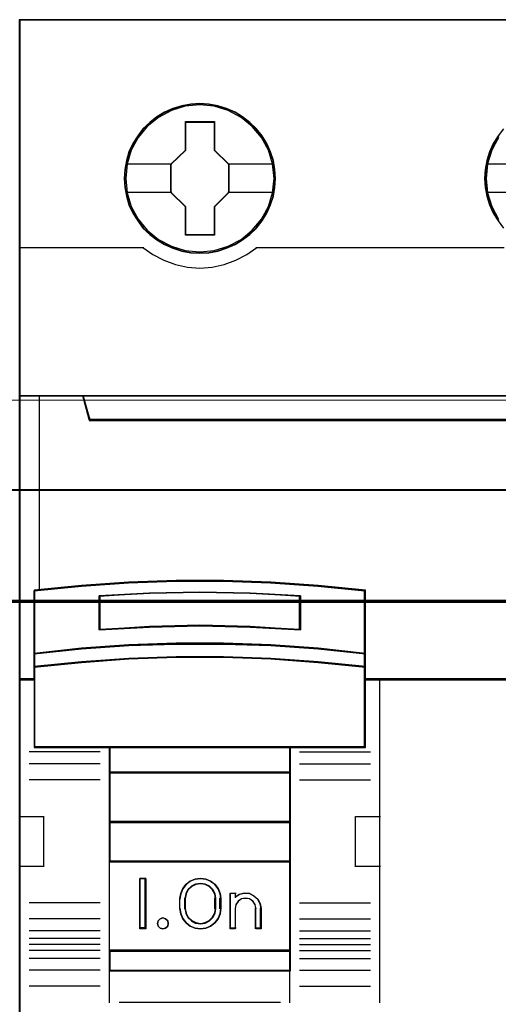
# Model space of a CAD drawing. Header units: millimetres. Extents: x -1290 to 1795, y -4192 to -1311.
# Tile 850 of 1056: x 1453 to 1458, y -2286 to -2276. Entities that reach past the tile are written whole.
import ezdxf

# ---------------------------------------------------------------- set-up
doc = ezdxf.new("R2010")
doc.units = ezdxf.units.MM
doc.layers.add('30', color=7, linetype='Continuous')
doc.layers.add('45', color=7, linetype='Continuous')
doc.layers.add('Aparatura', color=7, linetype='Continuous', lineweight=13)

# ---------------------------------------------------------------- blocks, each defined once
blk = doc.blocks.new('*U296')
at = {"layer": '45', "color": 7}
for points in [[(189.646347, -533.484912), (117.625529, -533.484912), (117.625529, -615.513475), (189.646347, -615.513475), (189.646347, -533.484912)], [(189.624863, -533.506458), (117.647013, -533.506458), (117.647013, -615.493725), (189.624863, -615.493725), (189.624863, -533.506458)], [(130.413753, -541.407564), (130.391362, -540.959742), (130.318589, -540.506392), (130.167446, -540.080685), (129.988314, -539.666036), (129.753203, -539.27903), (129.473308, -538.930724), (129.143033, -538.610062), (128.77917, -538.333629), (128.409709, -538.090368), (127.978672, -537.907922), (127.547635, -537.780763), (127.094206, -537.697833), (126.640777, -537.670189), (126.187348, -537.697833), (125.745115, -537.780763), (125.297284, -537.907922), (124.88304, -538.090368), (124.496785, -538.333629), (124.138521, -538.610062), (123.802647, -538.930724), (123.539547, -539.27903), (123.298837, -539.666036), (123.097313, -540.080685), (122.979758, -540.506392), (122.890192, -540.959742), (122.862202, -541.407564), (122.890192, -541.855386), (122.979758, -542.29215), (123.097313, -542.723385), (123.298837, -543.132506), (123.539547, -543.525041), (123.802647, -543.884404), (124.138521, -544.199538), (124.496785, -544.475971), (124.88304, -544.708175), (125.297284, -544.89062), (125.745115, -545.028837), (126.187348, -545.117295), (126.640777, -545.13941), (127.094206, -545.117295), (127.547635, -545.028837), (127.978672, -544.89062), (128.409709, -544.708175), (128.77917, -544.475971), (129.143033, -544.199538), (129.473308, -543.884404), (129.753203, -543.525041), (129.988314, -543.132506), (130.167446, -542.723385), (130.318589, -542.29215), (130.391362, -541.855386), (130.413753, -541.407564)], [(130.413753, -541.407564), (130.391362, -540.959742), (130.318589, -540.506392), (130.167446, -540.080685), (129.988314, -539.666036), (129.753203, -539.27903), (129.473308, -538.930724), (129.143033, -538.610062), (128.77917, -538.333629), (128.409709, -538.090368), (127.978672, -537.907922), (127.547635, -537.780763), (127.094206, -537.697833), (126.640777, -537.670189), (126.187348, -537.697833), (125.745115, -537.780763), (125.297284, -537.907922), (124.88304, -538.090368), (124.496785, -538.333629), (124.138521, -538.610062), (123.802647, -538.930724), (123.539547, -539.27903), (123.298837, -539.666036), (123.097313, -540.080685), (122.979758, -540.506392), (122.890192, -540.959742), (122.862202, -541.407564), (122.890192, -541.855386), (122.979758, -542.29215), (123.097313, -542.723385), (123.298837, -543.132506), (123.539547, -543.525041), (123.802647, -543.884404), (124.138521, -544.199538), (124.496785, -544.475971), (124.88304, -544.708175), (125.297284, -544.89062), (125.745115, -545.028837), (126.187348, -545.117295), (126.640777, -545.13941), (127.094206, -545.117295), (127.547635, -545.028837), (127.978672, -544.89062), (128.409709, -544.708175), (128.77917, -544.475971), (129.143033, -544.199538), (129.473308, -543.884404), (129.753203, -543.525041), (129.988314, -543.132506), (130.167446, -542.723385), (130.318589, -542.29215), (130.391362, -541.855386), (130.413753, -541.407564)], [(125.927782, -538.571523), (127.368706, -538.571523), (127.368706, -539.989584), (128.086343, -540.693076), (128.086343, -542.111137), (127.368706, -542.825707), (127.368706, -544.23269), (125.927782, -544.23269), (125.927782, -542.825707), (125.193193, -542.111137), (125.193193, -540.693076), (125.927782, -539.989584), (125.927782, -538.571523)], [(125.927782, -538.571523), (127.368706, -538.571523), (127.368706, -538.571523), (127.368706, -539.989584), (127.368706, -539.989584), (128.086343, -540.693076), (128.086343, -540.693076), (128.086343, -542.111137), (128.086343, -542.111137), (127.368706, -542.825707), (127.368706, -542.825707), (127.368706, -544.23269), (127.368706, -544.23269), (125.927782, -544.23269), (125.927782, -544.23269), (125.927782, -542.825707), (125.927782, -542.825707), (125.193193, -542.111137), (125.193193, -542.111137), (125.193193, -540.693076), (125.193193, -540.693076), (125.927782, -539.989584), (125.927782, -539.989584), (125.927782, -538.571523), (125.927782, -538.571523)], [(125.938811, -538.591273), (127.359227, -538.591273), (127.359227, -539.99944), (128.06665, -540.698023), (128.06665, -542.10619), (127.359227, -542.815774), (127.359227, -544.212939), (125.938811, -544.212939), (125.938811, -542.815774), (125.214677, -542.10619), (125.214677, -540.698023), (125.938811, -539.99944), (125.938811, -538.591273)], [(186.148976, -553.43511), (121.122419, -553.43511), (120.799457, -552.249534), (117.625529, -552.249534), (117.625529, -566.421303), (118.37168, -566.421303), (118.37168, -565.792672), (118.37168, -565.119927), (118.37168, -561.976771), (120.72707, -561.739656), (123.082459, -561.574227), (125.443416, -561.491512), (127.809942, -561.491512), (130.170899, -561.574227), (132.526288, -561.739656), (134.881677, -561.976771), (134.881677, -565.119927), (134.881677, -565.792672), (134.881677, -566.421303), (135.627829, -566.421303), (188.649141, -566.421303), (188.649141, -552.249534), (186.471937, -552.249534), (186.148976, -553.43511)], [(121.120946, -553.474055), (186.150929, -553.474055), (186.473908, -552.249534), (120.797968, -552.249534), (121.120946, -553.474055)], [(129.155664, -563.785093), (131.665184, -563.920191), (131.665184, -562.225835), (129.155664, -562.090737), (126.634965, -562.045704), (124.131034, -562.090737), (121.621513, -562.225835), (121.621513, -563.920191), (124.131034, -563.785093), (126.634965, -563.728802), (129.155664, -563.785093)], [(132.554323, -564.84231), (130.194039, -564.671226), (127.828175, -564.597089), (125.456732, -564.597089), (123.090868, -564.671226), (120.730584, -564.84231), (118.3703, -565.098936), (118.3703, -565.794678), (120.730584, -565.549458), (123.090868, -565.378374), (125.456732, -565.292832), (127.828175, -565.292832), (130.194039, -565.378374), (132.554323, -565.549458), (134.914607, -565.794678), (134.914607, -565.098936), (132.554323, -564.84231)], [(132.538969, -564.853605), (130.184815, -564.68842), (127.825096, -564.61684), (125.459811, -564.61684), (123.100092, -564.68842), (120.745938, -564.853605), (118.391784, -565.101382), (118.391784, -565.773133), (120.745938, -565.536368), (123.100092, -565.371183), (125.459811, -565.288591), (127.825096, -565.288591), (130.184815, -565.371183), (132.538969, -565.536368), (134.893123, -565.773133), (134.893123, -565.101382), (132.538969, -564.853605)], [(132.538969, -564.853605), (130.184815, -564.68842), (127.825096, -564.61684), (125.459811, -564.61684), (123.100092, -564.68842), (120.745938, -564.853605), (118.391784, -565.101382), (118.391784, -565.773133), (120.745938, -565.536368), (123.100092, -565.371183), (125.459811, -565.288591), (127.825096, -565.288591), (130.184815, -565.371183), (132.538969, -565.536368), (134.893123, -565.773133), (134.893123, -565.101382), (132.538969, -564.853605)], [(122.131131, -569.802203), (131.153776, -569.802203), (134.914607, -569.802203), (134.914607, -566.388165), (134.914607, -565.755318), (132.554323, -565.516613), (130.194039, -565.350075), (127.828175, -565.266806), (125.456732, -565.266806), (123.090868, -565.350075), (120.730584, -565.516613), (118.3703, -565.755318), (118.3703, -566.388165), (118.3703, -569.802203), (122.131131, -569.802203)], [(122.142847, -569.780657), (131.14206, -569.780657), (134.893123, -569.780657), (134.893123, -566.399056), (134.893123, -565.772223), (132.538969, -565.535786), (130.184815, -565.37083), (127.825096, -565.288351), (125.459811, -565.288351), (123.100092, -565.37083), (120.745938, -565.535786), (118.391784, -565.772223), (118.391784, -566.399056), (118.391784, -569.780657), (122.142847, -569.780657)], [(131.163896, -569.759111), (122.121011, -569.759111), (122.121011, -571.066225), (131.163896, -571.066225), (131.163896, -569.759111)], [(131.142412, -569.778861), (122.142495, -569.778861), (122.142495, -571.044679), (131.142412, -571.044679), (131.142412, -569.778861)], [(131.163896, -571.023133), (122.121011, -571.023133), (122.121011, -573.535018), (131.163896, -573.535018), (131.163896, -571.023133)], [(131.142412, -571.044679), (122.142495, -571.044679), (122.142495, -573.513472), (131.142412, -573.513472), (131.142412, -571.044679)], [(131.163896, -573.491926), (122.121011, -573.491926), (122.121011, -575.508256), (131.163896, -575.508256), (131.163896, -573.491926)], [(131.142412, -573.511676), (122.142495, -573.511676), (122.142495, -575.486711), (131.142412, -575.486711), (131.142412, -573.511676)], [(122.121011, -579.950288), (131.163896, -579.950288), (131.163896, -575.465165), (122.121011, -575.465165), (122.121011, -579.950288)], [(123.941762, -576.328793), (123.941762, -578.840678), (123.64636, -578.840678), (123.64636, -576.328793), (123.941762, -576.328793)], [(125.786286, -576.832289), (125.95699, -576.619702), (126.156143, -576.457465), (126.412199, -576.36236), (126.668254, -576.328793), (126.935689, -576.36236), (127.180364, -576.457465), (127.390898, -576.619702), (127.561601, -576.832289), (127.658333, -577.072848), (127.692474, -577.335785), (127.692474, -577.833686), (127.658333, -578.096623), (127.561601, -578.337182), (127.390898, -578.549769), (127.180364, -578.706413), (126.935689, -578.807112), (126.668254, -578.840678), (126.412199, -578.807112), (126.156143, -578.706413), (125.95699, -578.549769), (125.786286, -578.337182), (125.689554, -578.096623), (125.649724, -577.833686), (125.649724, -577.335785), (125.689554, -577.072848), (125.786286, -576.832289)], [(126.04968, -576.878337), (125.940829, -577.091955), (125.894997, -577.33368), (125.894997, -577.833996), (125.940829, -578.0701), (126.04968, -578.278096), (126.22155, -578.446742), (126.433524, -578.55355), (126.668413, -578.592901), (126.914761, -578.55355), (127.126734, -578.446742), (127.298604, -578.278096), (127.407455, -578.0701), (127.44183, -577.833996), (127.44183, -577.33368), (127.407455, -577.091955), (127.298604, -576.878337), (127.126734, -576.709692), (126.914761, -576.608504), (126.668413, -576.574775), (126.433524, -576.608504), (126.22155, -576.709692), (126.04968, -576.878337)], [(128.154375, -578.840678), (128.154375, -577.070329), (128.412181, -577.070329), (128.412181, -577.256385), (128.618425, -577.121072), (128.864772, -577.070329), (129.122578, -577.087243), (129.346009, -577.194366), (129.540796, -577.363508), (129.655376, -577.577754), (129.701208, -577.825828), (129.701208, -578.840678), (129.443402, -578.840678), (129.443402, -577.825828), (129.39757, -577.628496), (129.294448, -577.470631), (129.122578, -577.352232), (128.927791, -577.324042), (128.721547, -577.352232), (128.561135, -577.470631), (128.446555, -577.628496), (128.412181, -577.825828), (128.412181, -578.840678), (128.154375, -578.840678)], [(125.035706, -578.439686), (125.066081, -578.571355), (125.035706, -578.709009), (124.932431, -578.804768), (124.792705, -578.840678), (124.659055, -578.804768), (124.56793, -578.709009), (124.525405, -578.571355), (124.56793, -578.439686), (124.659055, -578.337942), (124.792705, -578.302032), (124.932431, -578.337942), (125.035706, -578.439686)], [(131.163896, -579.907197), (122.121011, -579.907197), (122.121011, -580.944987), (131.163896, -580.944987), (131.163896, -579.907197)], [(131.142412, -579.926947), (122.142495, -579.926947), (122.142495, -580.925237), (131.142412, -580.925237), (131.142412, -579.926947)]]:
    blk.add_lwpolyline(points, close=True, dxfattribs=at)
at = {"layer": '45', "color": 139}
for points in [[(189.646347, -533.484912), (117.625529, -533.484912), (117.625529, -615.513475), (189.646347, -615.513475), (189.646347, -533.484912)], [(130.345721, -541.402106), (130.272944, -540.683004), (130.065807, -540.002622), (129.718713, -539.366492), (129.259653, -538.813336), (128.699825, -538.359748), (128.056021, -538.022323), (127.361834, -537.806592), (126.639654, -537.740213), (125.917475, -537.806592), (125.228886, -538.022323), (124.585082, -538.359748), (124.019655, -538.813336), (123.560596, -539.366492), (123.2191, -540.002622), (123.006365, -540.683004), (122.939186, -541.402106), (123.006365, -542.115678), (123.2191, -542.807123), (123.560596, -543.432189), (124.019655, -543.990877), (124.585082, -544.444465), (125.228886, -544.78189), (125.917475, -544.992089), (126.639654, -545.064), (127.361834, -544.992089), (128.056021, -544.78189), (128.699825, -544.444465), (129.259653, -543.990877), (129.718713, -543.432189), (130.065807, -542.807123), (130.272944, -542.115678), (130.345721, -541.402106)], [(125.066081, -578.571355), (125.035706, -578.439686), (124.932431, -578.337942), (124.792705, -578.302032), (124.659055, -578.337942), (124.56793, -578.439686), (124.525405, -578.571355), (124.56793, -578.709009), (124.659055, -578.804768), (124.792705, -578.840678), (124.932431, -578.804768), (125.035706, -578.709009), (125.066081, -578.571355)]]:
    blk.add_lwpolyline(points, close=True, dxfattribs=at)
at = {"layer": '45', "color": 59}
for points in [[(130.39227, -541.407549), (130.370006, -540.962096), (130.297647, -540.511143), (130.147364, -540.087688), (129.969251, -539.675231), (129.735477, -539.290272), (129.457175, -538.943808), (129.128779, -538.624841), (128.766987, -538.34987), (128.399628, -538.107896), (127.971044, -537.926415), (127.542459, -537.799928), (127.09161, -537.717437), (126.640761, -537.68994), (126.189912, -537.717437), (125.750195, -537.799928), (125.304912, -537.926415), (124.893025, -538.107896), (124.508969, -538.34987), (124.152742, -538.624841), (123.81878, -538.943808), (123.557176, -539.290272), (123.317837, -539.675231), (123.117459, -540.087688), (123.000573, -540.511143), (122.911516, -540.962096), (122.883686, -541.407549), (122.911516, -541.853003), (123.000573, -542.287457), (123.117459, -542.716412), (123.317837, -543.123369), (123.557176, -543.513828), (123.81878, -543.871291), (124.152742, -544.184758), (124.508969, -544.459729), (124.893025, -544.690705), (125.304912, -544.872186), (125.750195, -545.009671), (126.189912, -545.097662), (126.640761, -545.11966), (127.09161, -545.097662), (127.542459, -545.009671), (127.971044, -544.872186), (128.399628, -544.690705), (128.766987, -544.459729), (129.128779, -544.184758), (129.457175, -543.871291), (129.735477, -543.513828), (129.969251, -543.123369), (130.147364, -542.716412), (130.297647, -542.287457), (130.370006, -541.853003), (130.39227, -541.407549)], [(121.120946, -553.474055), (186.150929, -553.474055), (186.473908, -552.249534), (120.797968, -552.249534), (121.120946, -553.474055)], [(130.194039, -564.70588), (132.554323, -564.872795), (134.914607, -565.123167), (134.914607, -561.951788), (132.554323, -561.712543), (130.194039, -561.545629), (127.828175, -561.462171), (125.456732, -561.462171), (123.090868, -561.545629), (120.730584, -561.712543), (118.3703, -561.951788), (118.3703, -565.123167), (120.730584, -564.872795), (123.090868, -564.70588), (125.456732, -564.63355), (127.828175, -564.63355), (130.194039, -564.70588)], [(130.184815, -564.690837), (132.538969, -564.855869), (134.893123, -565.103416), (134.893123, -561.967811), (132.538969, -561.731265), (130.184815, -561.566233), (127.825096, -561.483717), (125.459811, -561.483717), (123.100092, -561.566233), (120.745938, -561.731265), (118.391784, -561.967811), (118.391784, -565.103416), (120.745938, -564.855869), (123.100092, -564.690837), (125.459811, -564.619323), (127.825096, -564.619323), (130.184815, -564.690837)], [(131.665184, -562.225835), (131.665184, -563.920191), (129.155664, -563.785093), (126.634965, -563.728802), (124.131034, -563.785093), (121.621513, -563.920191), (121.621513, -562.225835), (124.131034, -562.090737), (126.634965, -562.045704), (129.155664, -562.090737), (131.665184, -562.225835)], [(129.155664, -563.785093), (131.665184, -563.920191), (131.665184, -562.225835), (129.155664, -562.090737), (126.634965, -562.045704), (124.131034, -562.090737), (121.621513, -562.225835), (121.621513, -563.920191), (124.131034, -563.785093), (126.634965, -563.728802), (129.155664, -563.785093)], [(129.144916, -563.766524), (131.6437, -563.898645), (131.6437, -562.241617), (129.144916, -562.109495), (126.635001, -562.065454), (124.141782, -562.109495), (121.642997, -562.241617), (121.642997, -563.898645), (124.141782, -563.766524), (126.635001, -563.711473), (129.144916, -563.766524)], [(129.144916, -563.766524), (131.6437, -563.898645), (131.6437, -562.241617), (129.144916, -562.109495), (126.635001, -562.065454), (124.141782, -562.109495), (121.642997, -562.241617), (121.642997, -563.898645), (124.141782, -563.766524), (126.635001, -563.711473), (129.144916, -563.766524)], [(132.554323, -564.84231), (130.194039, -564.671226), (127.828175, -564.597089), (125.456732, -564.597089), (123.090868, -564.671226), (120.730584, -564.84231), (118.3703, -565.098936), (118.3703, -565.794678), (120.730584, -565.549458), (123.090868, -565.378374), (125.456732, -565.292832), (127.828175, -565.292832), (130.194039, -565.378374), (132.554323, -565.549458), (134.914607, -565.794678), (134.914607, -565.098936), (132.554323, -564.84231)], [(122.131131, -569.802203), (131.153776, -569.802203), (134.914607, -569.802203), (134.914607, -566.388165), (134.914607, -565.755318), (132.554323, -565.516613), (130.194039, -565.350075), (127.828175, -565.266806), (125.456732, -565.266806), (123.090868, -565.350075), (120.730584, -565.516613), (118.3703, -565.755318), (118.3703, -566.388165), (118.3703, -569.802203), (122.131131, -569.802203)], [(122.142847, -569.780657), (131.14206, -569.780657), (134.893123, -569.780657), (134.893123, -566.399056), (134.893123, -565.772223), (132.538969, -565.535786), (130.184815, -565.37083), (127.825096, -565.288351), (125.459811, -565.288351), (123.100092, -565.37083), (120.745938, -565.535786), (118.391784, -565.772223), (118.391784, -566.399056), (118.391784, -569.780657), (122.142847, -569.780657)], [(131.163896, -569.759111), (122.121011, -569.759111), (122.121011, -571.066225), (131.163896, -571.066225), (131.163896, -569.759111)], [(131.142412, -569.778861), (122.142495, -569.778861), (122.142495, -571.044679), (131.142412, -571.044679), (131.142412, -569.778861)], [(131.163896, -571.023133), (122.121011, -571.023133), (122.121011, -573.535018), (131.163896, -573.535018), (131.163896, -571.023133)], [(131.142412, -571.044679), (122.142495, -571.044679), (122.142495, -573.513472), (131.142412, -573.513472), (131.142412, -571.044679)], [(131.163896, -573.491926), (122.121011, -573.491926), (122.121011, -575.508256), (131.163896, -575.508256), (131.163896, -573.491926)], [(131.142412, -573.511676), (122.142495, -573.511676), (122.142495, -575.486711), (131.142412, -575.486711), (131.142412, -573.511676)], [(122.121011, -579.950288), (131.163896, -579.950288), (131.163896, -575.465165), (122.121011, -575.465165), (122.121011, -579.950288)], [(123.941762, -576.328793), (123.941762, -578.840678), (123.64636, -578.840678), (123.64636, -576.328793), (123.941762, -576.328793)], [(125.786286, -576.832289), (125.95699, -576.619702), (126.156143, -576.457465), (126.412199, -576.36236), (126.668254, -576.328793), (126.935689, -576.36236), (127.180364, -576.457465), (127.390898, -576.619702), (127.561601, -576.832289), (127.658333, -577.072848), (127.692474, -577.335785), (127.692474, -577.833686), (127.658333, -578.096623), (127.561601, -578.337182), (127.390898, -578.549769), (127.180364, -578.706413), (126.935689, -578.807112), (126.668254, -578.840678), (126.412199, -578.807112), (126.156143, -578.706413), (125.95699, -578.549769), (125.786286, -578.337182), (125.689554, -578.096623), (125.649724, -577.833686), (125.649724, -577.335785), (125.689554, -577.072848), (125.786286, -576.832289)], [(126.04968, -576.878337), (125.940829, -577.091955), (125.894997, -577.33368), (125.894997, -577.833996), (125.940829, -578.0701), (126.04968, -578.278096), (126.22155, -578.446742), (126.433524, -578.55355), (126.668413, -578.592901), (126.914761, -578.55355), (127.126734, -578.446742), (127.298604, -578.278096), (127.407455, -578.0701), (127.44183, -577.833996), (127.44183, -577.33368), (127.407455, -577.091955), (127.298604, -576.878337), (127.126734, -576.709692), (126.914761, -576.608504), (126.668413, -576.574775), (126.433524, -576.608504), (126.22155, -576.709692), (126.04968, -576.878337)], [(126.066867, -576.893401), (125.96104, -577.102458), (125.916481, -577.339022), (125.916481, -577.828654), (125.96104, -578.059717), (126.066867, -578.263272), (126.233963, -578.428317), (126.440048, -578.532845), (126.668413, -578.571355), (126.907918, -578.532845), (127.114003, -578.428317), (127.281099, -578.263272), (127.386926, -578.059717), (127.420346, -577.828654), (127.420346, -577.339022), (127.386926, -577.102458), (127.281099, -576.893401), (127.114003, -576.728357), (126.907918, -576.62933), (126.668413, -576.596321), (126.440048, -576.62933), (126.233963, -576.728357), (126.066867, -576.893401)], [(128.154375, -578.840678), (128.154375, -577.070329), (128.412181, -577.070329), (128.412181, -577.256385), (128.618425, -577.121072), (128.864772, -577.070329), (129.122578, -577.087243), (129.346009, -577.194366), (129.540796, -577.363508), (129.655376, -577.577754), (129.701208, -577.825828), (129.701208, -578.840678), (129.443402, -578.840678), (129.443402, -577.825828), (129.39757, -577.628496), (129.294448, -577.470631), (129.122578, -577.352232), (128.927791, -577.324042), (128.721547, -577.352232), (128.561135, -577.470631), (128.446555, -577.628496), (128.412181, -577.825828), (128.412181, -578.840678), (128.154375, -578.840678)], [(125.035706, -578.439686), (125.066081, -578.571355), (125.035706, -578.709009), (124.932431, -578.804768), (124.792705, -578.840678), (124.659055, -578.804768), (124.56793, -578.709009), (124.525405, -578.571355), (124.56793, -578.439686), (124.659055, -578.337942), (124.792705, -578.302032), (124.932431, -578.337942), (125.035706, -578.439686)], [(131.163896, -579.907197), (122.121011, -579.907197), (122.121011, -580.944987), (131.163896, -580.944987), (131.163896, -579.907197)], [(131.142412, -579.926947), (122.142495, -579.926947), (122.142495, -580.925237), (131.142412, -580.925237), (131.142412, -579.926947)]]:
    blk.add_lwpolyline(points, close=True, dxfattribs=at)
at = {"layer": '45', "color": 7}
for points in [[(141.80447, -538.930724), (141.541377, -539.273501), (141.295077, -539.666036), (141.099157, -540.080685), (140.976007, -540.506392), (140.886444, -540.959742), (140.858455, -541.407564), (140.886444, -541.855386), (140.976007, -542.29215), (141.099157, -542.717857), (141.295077, -543.132506), (141.541377, -543.525041), (141.80447, -543.884404)], [(141.80447, -538.930724), (141.541377, -539.273501), (141.295077, -539.666036), (141.099157, -540.080685), (140.976007, -540.506392), (140.886444, -540.959742), (140.858455, -541.407564), (140.886444, -541.855386), (140.976007, -542.29215), (141.099157, -542.717857), (141.295077, -543.132506), (141.541377, -543.525041), (141.80447, -543.884404)], [(141.558978, -539.284772), (141.314078, -539.675231), (141.119272, -540.087688), (140.996823, -540.511143), (140.907768, -540.962096), (140.879939, -541.407549), (140.907768, -541.853003), (140.996823, -542.287457), (141.119272, -542.710913), (141.314078, -543.123369), (141.558978, -543.513828)], [(122.933815, -540.675832), (125.237951, -540.675832)], [(128.043376, -540.675832), (130.345721, -540.675832)], [(140.931858, -540.670446), (143.234204, -540.670446)], [(122.933815, -542.083493), (125.237951, -542.083493)], [(128.043376, -542.083493), (130.345721, -542.083493)], [(140.931858, -542.083493), (143.234204, -542.083493)]]:
    blk.add_lwpolyline(points, dxfattribs=at)
at = {"layer": '45', "color": 139}
for points in [[(141.558847, -539.371879), (141.211764, -540.002476), (141.004633, -540.68839), (140.931858, -541.407493), (141.004633, -542.121064), (141.211764, -542.806978), (141.558847, -543.437576)], [(141.558639, -539.366492), (141.217143, -540.002622), (141.004408, -540.683004), (140.937229, -541.402106), (141.004408, -542.115678), (141.217143, -542.807123), (141.558639, -543.432189)], [(117.625529, -544.843155), (123.841505, -544.843155)], [(123.796747, -544.843155), (124.295954, -545.199379), (124.845643, -545.486657), (125.423376, -545.704988), (126.029156, -545.83139), (126.634935, -545.877355), (127.257542, -545.83139), (127.863321, -545.704988), (128.441055, -545.486657), (128.985135, -545.199379), (129.489951, -544.843155)], [(129.445193, -544.843155), (141.832387, -544.843155)], [(117.625529, -552.249534), (189.646347, -552.249534)], [(120.797968, -552.249534), (121.164983, -553.474055)], [(121.120225, -553.430963), (186.151651, -553.430963)], [(134.914607, -561.990044), (132.554323, -561.732106), (130.194039, -561.55215), (127.828175, -561.462171), (125.456732, -561.462171), (123.090868, -561.55215), (120.730584, -561.732106), (118.3703, -561.990044)], [(118.3703, -561.946952), (118.3703, -569.802203)], [(134.871639, -569.802203), (134.871639, -561.946952)], [(131.665184, -562.264753), (129.155664, -562.100466), (126.634965, -562.045704), (124.131034, -562.100466), (121.621513, -562.264753)], [(121.621513, -563.920191), (121.621513, -562.221662)], [(131.620426, -563.920191), (131.620426, -562.221662)], [(131.665184, -563.920191), (129.155664, -563.756696), (126.634965, -563.688574), (124.131034, -563.756696), (121.621513, -563.920191)], [(134.914607, -565.123167), (132.554323, -564.85415), (130.194039, -564.674805), (127.828175, -564.597089), (125.456732, -564.597089), (123.090868, -564.674805), (120.730584, -564.85415), (118.3703, -565.123167)], [(134.914607, -565.794678), (132.554323, -565.536741), (130.194039, -565.356784), (127.828175, -565.266806), (125.456732, -565.266806), (123.090868, -565.356784), (120.730584, -565.536741), (118.3703, -565.794678)], [(118.415058, -566.378211), (117.625529, -566.378211)], [(189.646347, -566.378211), (134.871639, -566.378211)], [(135.616411, -566.378211), (135.616411, -582.539379)], [(134.914607, -569.759111), (118.3703, -569.759111)], [(122.121011, -569.759111), (122.121011, -580.944987)], [(122.121011, -569.759111), (131.163896, -569.759111)], [(131.120928, -569.759111), (131.120928, -580.944987)], [(121.664481, -570.015866), (118.121446, -570.015866)], [(131.620426, -570.015866), (135.15988, -570.015866)], [(121.664481, -570.610171), (118.121446, -570.610171)], [(131.620426, -570.610171), (135.15988, -570.610171)], [(122.121011, -571.023133), (131.163896, -571.023133)], [(121.664481, -571.401981), (118.121446, -571.401981)], [(131.620426, -571.401981), (135.15988, -571.401981)], [(117.625529, -573.244149), (118.871588, -573.244149)], [(118.826831, -573.244149), (118.826831, -575.756034)], [(134.42048, -575.756034), (134.42048, -573.244149)], [(134.42048, -573.244149), (135.661169, -573.244149)], [(122.121011, -573.491926), (131.163896, -573.491926)], [(117.625529, -575.712942), (118.871588, -575.712942)], [(122.121011, -575.465165), (131.163896, -575.465165)], [(134.42048, -575.712942), (135.661169, -575.712942)], [(123.941762, -576.328793), (123.64636, -576.328793)], [(123.64636, -576.328793), (123.64636, -578.840678)], [(123.897005, -576.328793), (123.897005, -578.840678)], [(127.692474, -577.361198), (127.658333, -577.091626), (127.561601, -576.844996), (127.390898, -576.627044), (127.180364, -576.460712), (126.935689, -576.363207), (126.668254, -576.328793), (126.412199, -576.363207), (126.156143, -576.460712), (125.95699, -576.627044), (125.786286, -576.844996), (125.689554, -577.091626), (125.649724, -577.361198)], [(127.44183, -577.361198), (127.407455, -577.110708), (127.298604, -576.889344), (127.126734, -576.714584), (126.914761, -576.609727), (126.668413, -576.574775), (126.433524, -576.609727), (126.22155, -576.714584), (126.04968, -576.889344), (125.940829, -577.110708), (125.894997, -577.361198)], [(128.154375, -577.070329), (128.447987, -577.070329)], [(128.154375, -577.070329), (128.154375, -578.840678)], [(128.405019, -577.070329), (128.405019, -577.294765)], [(129.701208, -577.84957), (129.655121, -577.5937), (129.539904, -577.372721), (129.344036, -577.198264), (129.119363, -577.087775), (128.860126, -577.070329), (128.612409, -577.122666), (128.405019, -577.262232)], [(121.664481, -577.553315), (118.121446, -577.553315)], [(125.649724, -577.84957), (125.649724, -577.318106)], [(125.894997, -577.84957), (125.894997, -577.318106)], [(127.397072, -577.84957), (127.397072, -577.318106)], [(127.647716, -577.84957), (127.647716, -577.318106)], [(129.450564, -577.84957), (129.404095, -577.640567), (129.299541, -577.473365), (129.125283, -577.347964), (128.927791, -577.318106), (128.718683, -577.347964), (128.556042, -577.473365), (128.439871, -577.640567), (128.405019, -577.84957)], [(131.620426, -577.553315), (135.15988, -577.553315)], [(125.649724, -577.806478), (125.689554, -578.076519), (125.786286, -578.323578), (125.95699, -578.541909), (126.156143, -578.702785), (126.412199, -578.806205), (126.668254, -578.840678), (126.935689, -578.806205), (127.180364, -578.702785), (127.390898, -578.541909), (127.561601, -578.323578), (127.658333, -578.076519), (127.692474, -577.806478)], [(125.894997, -577.806478), (125.940829, -578.051143), (126.04968, -578.266681), (126.22155, -578.441442), (126.433524, -578.552124), (126.668413, -578.592901), (126.914761, -578.552124), (127.126734, -578.441442), (127.298604, -578.266681), (127.407455, -578.051143), (127.44183, -577.806478)], [(128.405019, -577.806478), (128.405019, -578.840678)], [(129.405806, -577.806478), (129.405806, -578.840678)], [(129.65645, -577.806478), (129.65645, -578.840678)], [(121.664481, -578.345124), (118.121446, -578.345124)], [(131.620426, -578.345124), (135.15988, -578.345124)], [(121.664481, -578.93943), (118.121446, -578.93943)], [(123.941762, -578.795791), (123.64636, -578.795791)], [(128.154375, -578.795791), (128.447987, -578.795791)], [(129.405806, -578.795791), (129.701208, -578.795791)], [(131.620426, -578.93943), (135.15988, -578.93943)], [(121.664481, -579.32905), (118.121446, -579.32905)], [(121.664481, -579.627101), (118.121446, -579.627101)], [(131.620426, -579.32905), (135.15988, -579.32905)], [(131.620426, -579.627101), (135.15988, -579.627101)], [(121.664481, -579.928742), (118.121446, -579.928742)], [(122.121011, -579.907197), (131.163896, -579.907197)], [(131.620426, -579.928742), (135.15988, -579.928742)], [(121.664481, -580.318363), (118.121446, -580.318363)], [(131.620426, -580.318363), (135.15988, -580.318363)], [(121.664481, -580.912669), (118.121446, -580.912669)], [(122.121011, -580.901896), (131.163896, -580.901896)], [(122.121011, -580.901896), (122.121011, -582.539379)], [(131.120928, -580.901896), (131.120928, -582.539379)], [(131.620426, -580.912669), (135.15988, -580.912669)], [(121.664481, -581.704478), (118.121446, -581.704478)], [(131.620426, -581.704478), (135.15988, -581.704478)], [(122.616929, -582.496287), (130.669769, -582.496287)]]:
    blk.add_lwpolyline(points, dxfattribs=at)
at = {"layer": '45', "color": 140}
for points in [[(186.148976, -553.43511), (121.122419, -553.43511), (120.799457, -552.249534), (117.625529, -552.249534), (117.625529, -566.421303), (118.37168, -566.421303), (118.37168, -565.792672), (118.37168, -565.119927), (118.37168, -561.976771), (120.72707, -561.739656), (123.082459, -561.574227), (125.443416, -561.491512), (127.809942, -561.491512), (130.170899, -561.574227), (132.526288, -561.739656), (134.881677, -561.976771), (134.881677, -565.119927), (134.881677, -565.792672), (134.881677, -566.421303), (135.627829, -566.421303), (188.649141, -566.421303), (188.649141, -552.249534), (186.471937, -552.249534), (186.148976, -553.43511)], [(186.130732, -553.451405), (121.141875, -553.451405), (120.819101, -552.269284), (117.647013, -552.269284), (117.647013, -566.399757), (118.392732, -566.399757), (118.392732, -565.772958), (118.392732, -565.102173), (118.392732, -561.968177), (120.746755, -561.731753), (123.100779, -561.566805), (125.460367, -561.484332), (127.825521, -561.484332), (130.185109, -561.566805), (132.539133, -561.731753), (134.893157, -561.968177), (134.893157, -565.102173), (134.893157, -565.772958), (134.893157, -566.399757), (135.638876, -566.399757), (188.629448, -566.399757), (188.629448, -552.269284), (186.453506, -552.269284), (186.130732, -553.451405)], [(121.142219, -553.454305), (186.129657, -553.454305), (186.452424, -552.269284), (120.819452, -552.269284), (121.142219, -553.454305)]]:
    blk.add_lwpolyline(points, close=True, dxfattribs=at)
blk.add_lwpolyline([(118.620944, -552.249534), (118.620944, -561.957725)], dxfattribs=at)
blk = doc.blocks.new('*U312')
at = {"layer": '30', "color": 7}
for points in [[(117.158256, -706.874973), (548.842747, -706.874973), (117.158256, -706.874973)], [(548.842747, -706.874973), (117.158256, -706.874973), (117.158256, -709.439856), (117.158256, -710.917451), (117.158256, -712.478684), (548.842747, -712.478684), (548.842747, -710.917451), (548.842747, -709.439856), (548.842747, -706.874973)], [(117.158256, -712.390705), (548.842747, -712.390705), (117.158256, -712.390705)], [(548.842747, -712.390705), (117.158256, -712.390705), (117.158256, -713.905613), (117.158256, -734.976603), (117.158256, -736.491511), (548.842747, -736.491511), (548.842747, -734.976603), (548.842747, -713.905613), (548.842747, -712.390705)]]:
    blk.add_lwpolyline(points, close=True, dxfattribs=at)
at = {"layer": '30', "color": 59}
blk.add_lwpolyline([(548.79978, -706.916269), (117.201224, -706.916269), (117.201224, -709.442527), (117.201224, -710.897871), (117.201224, -712.435593), (548.79978, -712.435593), (548.79978, -710.897871), (548.79978, -709.442527), (548.79978, -706.916269)], close=True, dxfattribs=at)

msp = doc.modelspace()

# ---------------------------------------------------------------- linework, layer by layer
at = {"layer": 'Aparatura', "color": 7, "lineweight": 13}
msp.add_lwpolyline([(1428.3433, -2288.7503), (1428.3433, -2279.7538), (1514.6895, -2279.7538), (1514.6895, -2288.7503)], dxfattribs=at)
msp.add_lwpolyline([(1428.3433, -2279.7538), (1514.6895, -2279.7538), (1514.6895, -2288.7503), (1428.3433, -2288.7503), (1428.3433, -2279.7538)], close=True, dxfattribs=at)

# ---------------------------------------------------------------- block references
at = {"layer": 'Aparatura', "color": 7, "lineweight": 13, "xscale": 0.2, "yscale": 0.2, "zscale": 0.2}
for name, p in [('*U296', (1429.5427, -2169.2591)), ('*U312', (1404.8289, -2139.2723))]:
    msp.add_blockref(name, p, dxfattribs=at)

doc.saveas('drawing.dxf')
